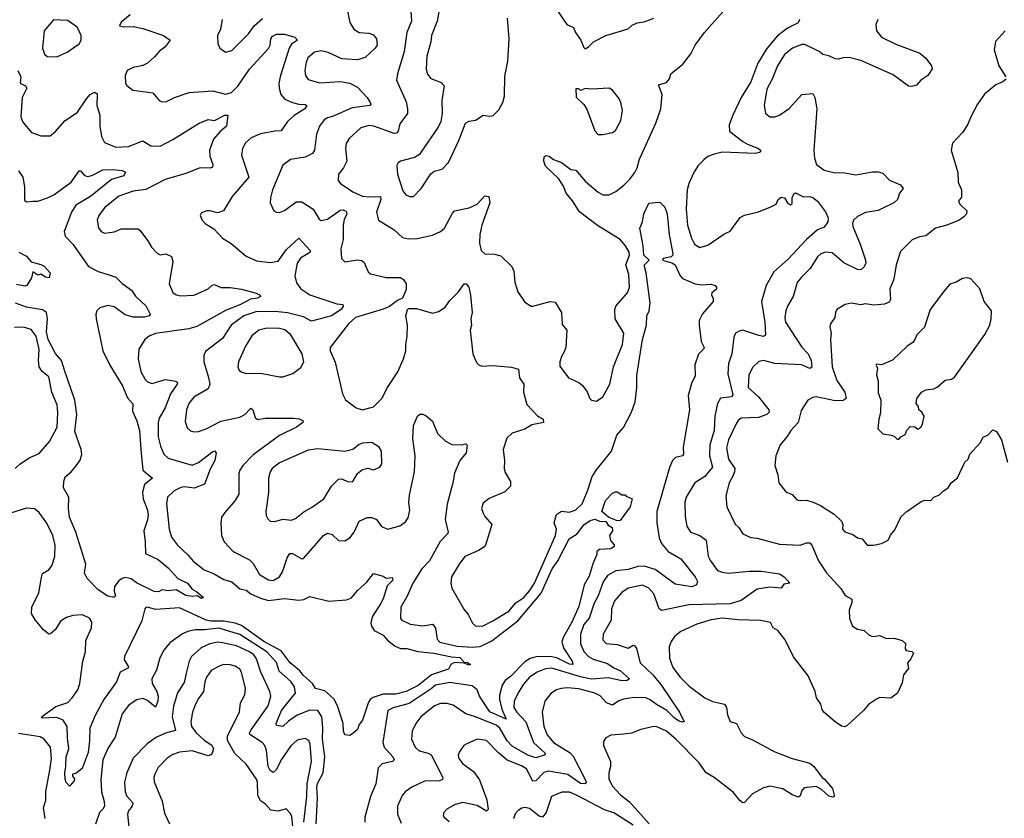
# Model space of a CAD drawing. Extents: x 1954683 to 2060285, y 904798 to 1016299.
# Tile 416 of 472: x 2044032 to 2050217, y 976459 to 981474. Entities that reach past the tile are written whole.
import ezdxf

# ---------------------------------------------------------------- set-up
doc = ezdxf.new("R2010")
doc.units = 0

msp = doc.modelspace()

# ---------------------------------------------------------------- linework, layer by layer
at = {"layer": '0CON10XD'}
for points in [[(2047452.5, 979387.5), (2047435, 979358.8), (2047424.4, 979325), (2047425, 979297.5), (2047480, 979225), (2047545, 979196), (2047567, 979177), (2047597, 979137), (2047613.8, 979095), (2047623.3, 979085), (2047655, 979078.8), (2047695, 979106.7), (2047738.6, 979185), (2047762.2, 979295), (2047818.6, 979435), (2047827.1, 979505), (2047773.1, 979595), (2047770, 979655), (2047777.8, 979675), (2047850.4, 979759.6), (2047863.8, 979795), (2047858.8, 979875), (2047839.1, 979935), (2047862.3, 979995), (2047861.2, 980015), (2047838.5, 980055), (2047805, 980093.1), (2047661.8, 980181.8), (2047547.7, 980267.7), (2047505, 980337.1), (2047465.6, 980385), (2047448.8, 980428.8), (2047417.6, 980477.6), (2047335.8, 980555), (2047324.2, 980585), (2047326.4, 980613.6), (2047339.3, 980620.7), (2047357.7, 980617.7), (2047386.4, 980596.4), (2047435, 980578.6), (2047495, 980534.3), (2047525, 980530), (2047585, 980460.6), (2047665, 980391.1), (2047695.5, 980375.5), (2047735, 980374.1), (2047776, 980395), (2047827.4, 980435), (2047865, 980472.4), (2047895.4, 980515), (2047910.4, 980545), (2047925, 980598.8), (2048027.5, 980825), (2048058.9, 980915), (2048068.8, 981005), (2048045, 981066.2), (2048095, 981080.6), (2048115, 981104), (2048123.3, 981135), (2048197.1, 981195), (2048249, 981261), (2048276.2, 981315), (2048334.6, 981395), (2048479.5, 981560.5)], [(2044726, 981505), (2044670.3, 981459.7), (2044660, 981435), (2044685, 981429.2), (2044745, 981432), (2044805, 981420), (2044935.6, 981375.6), (2044976.7, 981345), (2044946.7, 981303.3), (2044908.5, 981275), (2044879.7, 981240.3), (2044835, 981201.4), (2044805, 981185.8), (2044745, 981174), (2044708, 981155), (2044693.6, 981125), (2044697.5, 981075), (2044705, 981061.2), (2044742.7, 981032.7), (2044867.5, 981015), (2044907.9, 980967.9), (2044925, 980958.6), (2044955, 980960), (2045005, 980985.7), (2045097, 981017)], [(2046086.6, 981546.6), (2046106.2, 981456.2), (2046131.4, 981415), (2046165, 981393.1), (2046225, 981390), (2046255, 981380), (2046272.5, 981355), (2046276.7, 981315), (2046265.8, 981295), (2046201.9, 981238.1), (2046155, 981221.4), (2046055, 981229.5), (2045969.5, 981269.5), (2045925, 981279.3), (2045885, 981270.4), (2045842.7, 981235), (2045830.8, 981205), (2045823.1, 981155), (2045828.2, 981125), (2045845, 981098.1), (2045915, 981077.5), (2046045, 981086.7), (2046105.4, 981075.4), (2046155, 981050.8), (2046215.7, 980985), (2046234.4, 980955), (2046237.5, 980945), (2046232.5, 980935), (2046120.1, 980919.9), (2045996.4, 980866.4), (2045965, 980857.9), (2045944.7, 980845.3), (2045914.7, 980805.3), (2045896.4, 980755), (2045883.3, 980655), (2045870.8, 980635), (2045825, 980611.9), (2045733.4, 980596.6), (2045685, 980561.2), (2045620.5, 980405), (2045607.1, 980355), (2045605.7, 980325), (2045628.8, 980275), (2045645, 980265.8), (2045664.3, 980264.3), (2045695, 980275.6), (2045769.6, 980330.4), (2045805, 980331.5), (2045875.3, 980285.3), (2045912.4, 980222.4), (2045925, 980213.3), (2045965, 980222.1), (2046045, 980278.2), (2046065, 980279.6), (2046082.1, 980272.1), (2046087.9, 980255), (2046071, 980219), (2046063.3, 980185), (2046063.3, 980095), (2046048.8, 980035), (2046054.3, 979974.3), (2046075, 979954.3), (2046155, 979965.5), (2046182.1, 979962.1), (2046195, 979950), (2046220.6, 979890.6), (2046235, 979878.6), (2046335, 979854.5), (2046425, 979854.3), (2046443.3, 979843.3), (2046460.8, 979815), (2046459.1, 979780.9), (2046437.5, 979725), (2046405, 979710), (2046355, 979674.2), (2046315, 979656.5), (2046141.1, 979605), (2046098.2, 979565), (2045982, 979415), (2045983.3, 979395), (2046014.2, 979324.2), (2046059.2, 979125), (2046077.9, 979087.9), (2046145, 979037.5), (2046185, 979024.2), (2046255, 979044), (2046308, 979095), (2046343.1, 979165), (2046407.7, 979262.3), (2046442.9, 979345), (2046456.7, 979395), (2046456.7, 979435), (2046466.9, 979485), (2046468.5, 979555), (2046458, 979615), (2046467.5, 979655), (2046475, 979660), (2046525, 979661.4), (2046625, 979631.9), (2046665, 979641.4), (2046705, 979670), (2046735, 979711.1), (2046789.2, 979765), (2046825, 979816.2), (2046836.7, 979815), (2046854, 979795), (2046864.4, 979745), (2046874.3, 979635), (2046865.7, 979595), (2046870, 979555), (2046862.2, 979525), (2046878, 979375), (2046900.8, 979320.8), (2046915.9, 979305.9), (2046935, 979298.8), (2047005, 979302.5), (2047121.4, 979291.4), (2047165, 979280), (2047172.2, 979225), (2047198.5, 979185), (2047197.9, 979135), (2047217.9, 979057.9), (2047285, 978986.2), (2047320, 978965), (2047323.3, 978945), (2047249.3, 978930.7), (2047205, 978903.6), (2047125, 978876.9), (2047093.2, 978846.8), (2047069.5, 978775), (2047077.8, 978705), (2047074.5, 978654.5), (2047081.1, 978631.1), (2047115.6, 978575), (2047115.8, 978545), (2047080.2, 978509.8), (2046982.1, 978467.9), (2046942.7, 978437.3), (2046934, 978405), (2046944.2, 978374.2), (2046954, 978355), (2046998.8, 978305), (2046959.1, 978175), (2046948.7, 978161.3), (2046915, 978140.4), (2046827.4, 978102.6), (2046793.3, 978055), (2046745, 977976.2), (2046741.4, 977935), (2046747.5, 977905), (2046822.2, 977772.2), (2046849.7, 977739.7), (2046877.5, 977685), (2046895, 977668.6), (2046940, 977665), (2047005, 977699.5), (2047105, 977759.3), (2047148.7, 977811.3), (2047199.2, 977845), (2047235, 977886.7), (2047265, 977934.6), (2047398.4, 978235), (2047403.3, 978275), (2047390.4, 978315), (2047403.2, 978366.8), (2047435, 978386.9), (2047485, 978381.5), (2047525, 978395.6), (2047565, 978433.1), (2047601.3, 978518.7)], [(2046488.7, 981525), (2046494, 981466), (2046464.6, 981395), (2046447.8, 981275), (2046404.4, 981135), (2046400, 981095), (2046459.1, 980959.1), (2046468.6, 980915), (2046468.1, 980885), (2046419.9, 980820.1), (2046409.2, 980775), (2046398.2, 980761.8), (2046385, 980759.6), (2046256.5, 980806.5), (2046225, 980809.6), (2046174.1, 980795.9), (2046101.4, 980728.6), (2046083.7, 980696.3), (2046078.9, 980665), (2046086.4, 980585), (2046066.5, 980545), (2046035.7, 980505), (2046032.5, 980465), (2046048, 980445), (2046125, 980392.9), (2046185, 980366.1), (2046225, 980361.1), (2046298, 980365), (2046300.8, 980345), (2046274.4, 980265), (2046285.5, 980215.5), (2046384.3, 980155), (2046437.4, 980107.4), (2046475, 980098.1), (2046528.9, 980101.1), (2046625, 980121.4), (2046676.3, 980143.7), (2046700.6, 980165), (2046750, 980260), (2046764, 980275), (2046856.6, 980293.4), (2046905, 980316), (2046955, 980368), (2046978.8, 980365), (2046985.7, 980325), (2046935.5, 980185), (2046923.5, 980125), (2046921.3, 980071.3), (2046931.1, 980025), (2046955, 980004.4), (2047015, 980001.9), (2047055, 979990.6), (2047124.2, 979925), (2047135.6, 979895), (2047142, 979825), (2047162, 979765), (2047205, 979701.2), (2047245, 979676.2), (2047255, 979676), (2047365, 979705.6), (2047395, 979701.2), (2047435.5, 979635.5), (2047440.3, 979560.3), (2047468.8, 979525), (2047463.6, 979416.4), (2047452.5, 979387.5)], [(2046666.2, 981533.8), (2046653.8, 981465), (2046618.5, 981375), (2046615.6, 981335), (2046590.5, 981245), (2046584.5, 981164.5), (2046593, 981133), (2046615.6, 981105.6), (2046680.3, 981080.3), (2046699.3, 981059.3), (2046683, 980967), (2046686.1, 980885), (2046677.1, 980835), (2046661.4, 980798.6), (2046554.2, 980645), (2046543, 980627), (2046511.7, 980608.3), (2046423.6, 980586.4), (2046408.8, 980575), (2046401.7, 980558.3), (2046405.7, 980504.3), (2046439.7, 980399.7), (2046457.5, 980375), (2046480, 980365), (2046505, 980363.8)], [(2047410.8, 981530.8), (2047468.6, 981445), (2047510.8, 981425), (2047523.6, 981393.6), (2047558, 981345), (2047575, 981300), (2047585, 981292.5)], [(2044265, 981242.2), (2044330.4, 981269.6), (2044406.2, 981323.8), (2044419.2, 981345), (2044417.5, 981375), (2044395, 981426.2), (2044335, 981470), (2044245, 981474), (2044186.2, 981405), (2044175.8, 981295), (2044188.7, 981258.7), (2044205, 981242.9), (2044265, 981242.2)], [(2045304.2, 981475), (2045294.4, 981415), (2045275.6, 981375), (2045275.8, 981325), (2045288.8, 981295), (2045325, 981270), (2045365, 981281.4), (2045469.2, 981385), (2045504.2, 981435), (2045557.4, 981482.6)], [(2046505, 980363.8), (2046554, 980415), (2046615, 980506.7), (2046636.4, 980523.6), (2046685, 980536.7), (2046725, 980576.7), (2046791.2, 980715), (2046833.3, 980825), (2046855, 980836.7), (2046895, 980842.5), (2046943.9, 980873.9), (2046985, 980869.2), (2047007, 980873), (2047042.3, 980907.7), (2047068, 980955), (2047078, 980995), (2047080.3, 981119.7), (2047098.1, 981215), (2047106.4, 981355), (2047095.6, 981485)], [(2048930.4, 981475), (2048922.5, 981455), (2048855, 981422.3), (2048789.7, 981370.3), (2048725.6, 981294.4), (2048669.2, 981200.7), (2048625.7, 981085), (2048564.7, 980985), (2048511.8, 980875), (2048488.5, 980815), (2048490, 980775), (2048575, 980708.5), (2048605, 980692.7), (2048673.8, 980665), (2048686.7, 980655), (2048686.7, 980645), (2048679.7, 980640.3), (2048655, 980633.5), (2048445, 980642.9), (2048395, 980630.9), (2048355.3, 980614.7), (2048328.9, 980595), (2048295, 980559.4), (2048267.3, 980515), (2048236.2, 980445), (2048225.4, 980405), (2048218.7, 980285), (2048227.7, 980185), (2048251.9, 980101.9), (2048270.8, 980065), (2048305, 980043.3), (2048355, 980058.1), (2048455, 980127.5), (2048495, 980146.7), (2048557.4, 980232.6), (2048585, 980247.5), (2048672.6, 980267.4), (2048751.7, 980298.3), (2048783.3, 980316.7), (2048796.7, 980345), (2048815, 980360), (2048835.5, 980355.5), (2048856.2, 980325), (2048875, 980312), (2048885, 980320), (2048884.2, 980355), (2048895, 980381.2), (2048905, 980387.1), (2048955, 980362.9), (2048995, 980364.4), (2049015, 980357.5), (2049044, 980335), (2049095, 980267.5), (2049110.3, 980230.3), (2049108.6, 980205), (2049085, 980171.2), (2049043.3, 980155), (2048975, 980094.5), (2048858.5, 979971.5), (2048768.5, 979891.5), (2048721.5, 979805), (2048692.5, 979705), (2048713.3, 979575), (2048716.9, 979493.1), (2048705, 979485.7), (2048675, 979490.5), (2048575, 979524.3), (2048551.1, 979518.9), (2048528.8, 979505), (2048519.1, 979480.9), (2048505.4, 979375), (2048485.4, 979315), (2048480.8, 979250.8), (2048512.5, 979117.5), (2048503.3, 979106.7), (2048435, 979098.1), (2048415.5, 979065), (2048399.6, 978985), (2048395.4, 978895), (2048367.1, 978805), (2048364.7, 978735), (2048384.6, 978665), (2048335.3, 978604.7), (2048274, 978566), (2048217.9, 978475), (2048209.6, 978445), (2048213.3, 978353.3), (2048223.9, 978293.9), (2048246.3, 978256.3), (2048304.1, 978234.1), (2048344.6, 978204.6), (2048357.7, 978105), (2048371.8, 978075), (2048416, 978016), (2048444.2, 978004.2), (2048485, 977999.4), (2048615, 978011.6), (2048690.5, 978010.5), (2048805.2, 977995.2), (2048835.4, 977975), (2048870, 977935), (2048831.7, 977928.3), (2048816.4, 977903.6), (2048745, 977910.9), (2048665, 977897.9), (2048565, 977826.5), (2048495, 977805.2), (2048235, 977799.6), (2048065, 977764.5), (2048050, 977775), (2048015, 977869.2), (2047984.2, 977905), (2047945, 977922.7), (2047855, 977904.6), (2047815, 977877.8), (2047769.6, 977825), (2047750.4, 977775), (2047747.1, 977702.9), (2047696.7, 977615), (2047695, 977580), (2047716.6, 977556.6), (2047785, 977550), (2047855, 977526.9), (2047885, 977545.5), (2047895, 977544.4), (2047907.1, 977525), (2047930.8, 977435), (2048009.8, 977359.8), (2048059.6, 977299.6), (2048175.9, 977125), (2048206.7, 977065), (2048195, 977061.8), (2048175, 977068), (2048145, 977088.4), (2048096.5, 977136.5), (2048032.8, 977172.8), (2047993.6, 977203.6), (2047965.4, 977214.6), (2047892.7, 977217.3), (2047825, 977206.5), (2047795, 977195.6), (2047755, 977169.1), (2047717.5, 977185), (2047677.8, 977227.8), (2047644, 977245), (2047545, 977271.6), (2047471.7, 977278.3), (2047432.5, 977275), (2047403.9, 977266.1), (2047368, 977242), (2047331.1, 977195), (2047314, 977126), (2047324.1, 977035), (2047345, 976983.1), (2047384.5, 976935), (2047489.1, 976869.1), (2047509.1, 976849.1), (2047589.2, 976695), (2047591.2, 976685), (2047584.1, 976675.9), (2047555, 976677.3), (2047475, 976734), (2047355, 976754.7), (2047325, 976745.4), (2047275, 976694.1), (2047255, 976692.3), (2047215, 976768.7), (2047185, 976788.2), (2047093.8, 976823.8), (2047039.6, 976869.6), (2046965, 976946.4), (2046905, 976956.4), (2046836.2, 976923.8), (2046822.5, 976915), (2046792.9, 976875), (2046787.1, 976855), (2046790, 976835), (2046813.6, 976803.6), (2046881.9, 976751.9), (2046920.5, 976700.5), (2046967.5, 976575), (2046975.6, 976514.4), (2046965, 976504.3), (2046905, 976539.2), (2046815, 976557.5), (2046767.5, 976545), (2046715, 976516.7), (2046696.7, 976495), (2046693.3, 976475), (2046697.5, 976465), (2046729.1, 976439.1)], [(2047585, 981292.5), (2047605, 981303.3), (2047636.7, 981335), (2047715, 981376.2), (2047855, 981417.5), (2047879.3, 981440.7), (2047910, 981455), (2047955, 981461.2), (2048015, 981483.8)], [(2049423.3, 981475), (2049410.5, 981445), (2049415, 981403.8), (2049445.5, 981365.5), (2049535, 981321.1), (2049687.5, 981265), (2049725, 981232.5), (2049760, 981185), (2049763.3, 981165), (2049736.7, 981125), (2049693.3, 981095), (2049665.8, 981064.2), (2049651.7, 981058.3), (2049635, 981054), (2049615, 981058), (2049519.2, 981129.2), (2049315, 981218.4), (2049242.7, 981237.3), (2049205, 981235.7), (2049174.4, 981225.6), (2049155, 981228.2), (2049115, 981247.5), (2049076.7, 981256.7), (2049055, 981275.5), (2048965, 981318.5), (2048945, 981319.5), (2048885.8, 981295), (2048837.5, 981255), (2048792.3, 981185), (2048758.5, 981101.5), (2048725, 981038.8), (2048708.1, 980935), (2048717, 980887), (2048745, 980864), (2048775, 980864.2), (2048805, 980874.2), (2048865, 980915.8), (2048945, 981004), (2049015, 981010), (2049026.4, 980985), (2049040, 980915), (2049021.1, 980655), (2049025.6, 980605), (2049038, 980565), (2049085, 980530), (2049145, 980514.3), (2049215, 980512.9), (2049285, 980500.6), (2049389.5, 980519.5), (2049425, 980520), (2049455, 980511.2), (2049496.6, 980466.6), (2049565, 980438), (2049581.2, 980415), (2049558, 980385), (2049545.8, 980345), (2049524.2, 980325), (2049425, 980276.8), (2049345, 980264.6), (2049295, 980239.3), (2049269.6, 980215), (2049263.4, 980195), (2049265.5, 980175), (2049312.5, 980065), (2049345.5, 979965), (2049346.4, 979945), (2049337.4, 979922.6), (2049315, 979904), (2049295, 979905.5), (2049208.4, 979948.4), (2049135, 980010.5), (2049095, 980013.5), (2049065, 980003.5), (2049043.3, 979985), (2048997.6, 979912.4), (2048942.6, 979857.4), (2048917.1, 979822.9), (2048890, 979735), (2048855.3, 979674.7), (2048845.4, 979645), (2048838.5, 979605), (2048843.3, 979575), (2048945, 979417.8), (2048986.2, 979375), (2049003.8, 979335), (2049007.4, 979292.6), (2048995, 979284.5), (2048943.7, 979306.3), (2048775, 979315.4), (2048705, 979333.5), (2048675, 979327.8), (2048637.3, 979292.7), (2048612.3, 979245), (2048609.1, 979165), (2048673.3, 979105), (2048737.3, 979025), (2048740.5, 979009.5), (2048726, 978995), (2048674.1, 978975.9), (2048565, 978971.5), (2048545, 978957.5), (2048535, 978941.4), (2048484.7, 978835), (2048472.1, 978785), (2048484.7, 978715), (2048523.8, 978655), (2048522.7, 978635), (2048511.7, 978608.3), (2048488.9, 978565), (2048468.1, 978485), (2048474.3, 978415), (2048526.8, 978306.8), (2048550, 978285), (2048575.6, 978245.6), (2048625, 978222.5), (2048665, 978218.6), (2048805, 978181.4), (2048935, 978174.3), (2048975, 978189.4), (2048995, 978189.2), (2049008.9, 978175), (2049049.4, 978075), (2049099.7, 977999.7), (2049191.3, 977901.3), (2049217.5, 977857.5), (2049260, 977835), (2049259.2, 977815), (2049242.5, 977765), (2049244.1, 977714.1), (2049263.3, 977665), (2049296.1, 977646.1), (2049337.7, 977637.7), (2049369.3, 977609.3), (2049390.7, 977600.7), (2049435, 977607.5), (2049475, 977587.5), (2049525, 977590), (2049575.8, 977575.8), (2049596.7, 977556.7), (2049593.6, 977523.6), (2049601.7, 977511.7), (2049637, 977507), (2049647.5, 977495), (2049630.5, 977459.5), (2049610, 977435), (2049615, 977400), (2049585, 977360), (2049575, 977310), (2049546.1, 977243.9), (2049505, 977212.5), (2049435, 977217.5), (2049413.9, 977206.1), (2049365, 977173.3), (2049332.5, 977135), (2049229.3, 977040.7), (2049213.6, 977033.6), (2049195, 977037.5), (2049153.9, 977063.9), (2049083.3, 977125), (2049072.3, 977142.3), (2049064.2, 977175), (2049038, 977215), (2049030, 977255), (2048985, 977354), (2048892.6, 977472.6), (2048839.8, 977579.8), (2048795, 977638.8), (2048766.2, 977655), (2048747.7, 977687.7), (2048685, 977700.8), (2048544.6, 977705.4), (2048445, 977716.3), (2048375.3, 977704.7), (2048285, 977677.3), (2048185, 977631.4), (2048146.8, 977603.2), (2048125, 977570), (2048112.9, 977535), (2048114.4, 977465), (2048135.7, 977405), (2048181.4, 977345), (2048237.8, 977287.8), (2048335.7, 977215.7), (2048385, 977191.9), (2048459.2, 977175), (2048473.1, 977155), (2048478.3, 977108.3), (2048495, 977067.5), (2048535, 977053.8), (2048565, 976996.2), (2048585, 976972), (2048635, 976952.5), (2048775, 976876.2), (2048884.2, 976834.2), (2048995, 976804), (2049021.2, 976785), (2049074.1, 976714.1), (2049088.8, 976705)], [(2045097, 981017), (2045245, 981028.2), (2045325, 981006.4), (2045362.6, 981017.4), (2045403.4, 981056.6), (2045475.2, 981164.8), (2045595.5, 981294.5), (2045604.8, 981315), (2045609.8, 981355), (2045619.8, 981370.2), (2045645, 981384.3), (2045695, 981384.2), (2045761.2, 981365), (2045776.7, 981345), (2045740, 981320), (2045724.6, 981295.4), (2045670.4, 981125), (2045659.5, 981075), (2045661.5, 981045), (2045673.1, 981005), (2045698.6, 980975), (2045746, 980955), (2045785.4, 980944.6), (2045825, 980942.5), (2045835.6, 980935), (2045823.1, 980915), (2045756.5, 980873.5), (2045715.2, 980834.8), (2045673.7, 980776.3), (2045634, 980774), (2045545, 980757.9), (2045486.9, 980733.1), (2045449.8, 980700.2), (2045430.8, 980665), (2045425.8, 980624.2), (2045470.6, 980485), (2045366.5, 980363.5), (2045312, 980275), (2045275, 980260.6), (2045226.4, 980273.6), (2045207, 980273), (2045175, 980262.5), (2045166.7, 980245), (2045177.5, 980215), (2045196.2, 980195), (2045251.2, 980161.2), (2045305, 980101.4), (2045359.8, 980069.8), (2045455, 979988.9), (2045520.5, 979960.5), (2045605, 979950.5), (2045655, 979957.8), (2045708, 980032), (2045785, 980102), (2045856, 980025), (2045856, 980015), (2045844.6, 980005.4), (2045795, 979976.2), (2045775, 979945.8), (2045759.6, 979865), (2045770.8, 979820.8), (2045798.6, 979785), (2045855, 979745.5), (2046025, 979689.2), (2046062.5, 979685), (2046063.8, 979675), (2046051.9, 979655), (2045990.8, 979615), (2045865, 979581.1), (2045815, 979608.9), (2045715, 979633.4), (2045635, 979641.1), (2045515, 979639), (2045440.9, 979615), (2045359.6, 979555), (2045305, 979471.8), (2045199.8, 979390.2), (2045188.6, 979365), (2045188.9, 979325), (2045218.1, 979228.1), (2045226.2, 979185), (2045215, 979157.1), (2045125, 979103.5), (2045095.4, 979065), (2045079.1, 979025), (2045071.3, 978951.3), (2045085, 978911.2), (2045105, 978892.9), (2045125, 978886.5), (2045155, 978887.5), (2045204, 978905), (2045295, 978952.3), (2045415, 978978.5), (2045445.3, 978994.7), (2045485, 979035.7), (2045496.9, 979025), (2045511.5, 978975), (2045525, 978964.5), (2045575, 978972.1), (2045755, 978971.5), (2045788.3, 978968.3), (2045813.3, 978955), (2045811.2, 978945), (2045770.6, 978915), (2045665, 978863.8), (2045498.5, 978741.5), (2045433.3, 978675), (2045414.4, 978645), (2045409.4, 978625), (2045408.9, 978495), (2045386.1, 978453.9), (2045319.8, 978380.2), (2045300.3, 978349.7), (2045295.7, 978315), (2045300.8, 978235), (2045316, 978195), (2045374, 978135), (2045475, 978083.1), (2045498.1, 978058.1), (2045539.4, 977989.4), (2045595, 977956.5), (2045625, 977952.7), (2045663.1, 977975), (2045682.4, 978007.6), (2045711.8, 978095), (2045729.1, 978120.9), (2045745, 978122.9), (2045805, 978088.8), (2045815, 978091.2), (2045940, 978235), (2045965, 978248.6), (2045995, 978240.8), (2046035, 978204.2), (2046075, 978202), (2046105, 978220), (2046134, 978255), (2046164.5, 978325.5), (2046215, 978347.1), (2046245, 978347.5), (2046274.2, 978335), (2046305, 978292), (2046345, 978275.7), (2046420, 978295), (2046455, 978320), (2046472.5, 978345), (2046482.1, 978395), (2046477.3, 978442.7), (2046481.2, 978488.8), (2046512.2, 978635), (2046516, 978735), (2046500.9, 978845), (2046505.8, 978925), (2046530, 978985), (2046545, 978996.2), (2046565, 978996.7), (2046585, 978986.7), (2046625, 978953.3), (2046656, 978875), (2046706.8, 978826.8), (2046746.8, 978806.8), (2046805.6, 978804.4), (2046835, 978810), (2046843.3, 978803.3), (2046836, 978755), (2046796.2, 978705), (2046763.6, 978626.4), (2046753.5, 978565), (2046717.7, 978432.3), (2046705.5, 978335), (2046723.1, 978255), (2046720, 978245), (2046672.9, 978197.1), (2046605.5, 978075), (2046559.1, 978025), (2046501.3, 977935), (2046465.4, 977854.6), (2046425.7, 977785), (2046425, 977713.3), (2046433.4, 977703.4), (2046485, 977677.1), (2046565, 977666.7), (2046627.4, 977677.4), (2046643.1, 977653.1), (2046655, 977584.2), (2046671.4, 977565), (2046779.8, 977539.8), (2046875, 977533.5), (2046925, 977538.1), (2046997.3, 977572.7), (2047160.9, 977699.1), (2047307.1, 977872.9), (2047377.8, 978025), (2047412.5, 978075), (2047484.4, 978215), (2047534.3, 978245), (2047575, 978300.9), (2047615, 978328.9), (2047645, 978336.9), (2047675, 978324.5), (2047713.3, 978323.3), (2047729.7, 978299.7), (2047753.8, 978285), (2047756, 978265), (2047737.5, 978235), (2047744.1, 978204.1), (2047765.6, 978175.6), (2047765.8, 978165), (2047745, 978150.6), (2047675, 978148), (2047656.7, 978135), (2047658, 978115), (2047632.1, 978057.9), (2047610.1, 977979.9), (2047577.5, 977925), (2047545, 977788.1), (2047500.6, 977690.6), (2047446.7, 977595), (2047438.2, 977565), (2047450, 977525), (2047503.5, 977445), (2047506.2, 977425), (2047485, 977426.8), (2047406.1, 977466.1), (2047375, 977473.7), (2047282, 977475), (2047238.3, 977461.7), (2047205, 977442.1), (2047115, 977349.5), (2047081.5, 977325), (2047062.2, 977295), (2047047, 977233), (2047046.5, 977205), (2047060.6, 977145), (2047088, 977082), (2046985, 977126.8), (2046921.2, 977225), (2046905, 977266.5), (2046875, 977290.7), (2046735, 977311.3), (2046645, 977295.9), (2046617.7, 977272.3), (2046479.2, 977180.8), (2046378, 977152), (2046344.3, 977135), (2046312.2, 976935), (2046322.1, 976905), (2046375.4, 976845), (2046384.3, 976825), (2046374.5, 976815.5), (2046308.3, 976801.7), (2046284, 976776), (2046269.2, 976675), (2046234.8, 976595.2), (2046201.2, 976465), (2046200.3, 976435)], [(2050222.5, 981405), (2050163, 981337), (2050154.2, 981285), (2050183.5, 981185), (2050227.1, 981115)], [(2044021.1, 981155), (2044039.5, 981115), (2044034.3, 981075), (2044069.3, 981059.3), (2044076.7, 981045), (2044047.3, 980985), (2044040, 980865), (2044051.8, 980831.8), (2044106, 980765), (2044165, 980745.7), (2044224.1, 980745.9), (2044255, 980770), (2044315, 980840), (2044395.5, 980894.5), (2044452.6, 980977.4), (2044475, 981004.2), (2044495, 981016), (2044505, 981018.8), (2044519.2, 981009.2), (2044516.4, 980935), (2044534.5, 980875), (2044535.4, 980805), (2044545, 980740), (2044565, 980704), (2044635, 980674.4), (2044715, 980678.1), (2044805, 980713.1), (2044855, 980683.3), (2044915, 980679.5), (2044995, 980721.2), (2045160, 980825), (2045215, 980848.2), (2045255, 980842.2), (2045320, 980875), (2045340, 980875), (2045331.2, 980805), (2045289.8, 980770.2), (2045249.3, 980725), (2045225.3, 980655), (2045227.4, 980617.4), (2045245.6, 980565), (2045242.2, 980547.8), (2045228, 980542), (2045166.7, 980543.3), (2045075, 980508.9), (2044945, 980471.5), (2044825, 980408.8), (2044745, 980396.8), (2044654.7, 980365.3), (2044565, 980292.5), (2044529.2, 980245), (2044518, 980215), (2044527.3, 980167.3), (2044544.3, 980144.3), (2044565, 980134), (2044628.3, 980141.7), (2044669.5, 980160.5), (2044775, 980160), (2044785, 980154), (2044838, 980085), (2044859.2, 980045), (2044895, 980008), (2044915, 979997.5), (2044950, 980005), (2044985, 979987.5), (2044993.3, 979955), (2044971.5, 979815), (2044995, 979760.6), (2045015, 979745.6), (2045045, 979739.4), (2045125, 979744.7), (2045150.8, 979755), (2045215, 979783.5), (2045242, 979808), (2045255, 979810.6), (2045295, 979793.1), (2045355, 979793.1), (2045425, 979781.8), (2045517, 979757), (2045543.3, 979745), (2045543.8, 979735), (2045526.7, 979725), (2045481.2, 979718.8), (2045415, 979683.2), (2045329.2, 979650.8), (2045145, 979547.1), (2045095, 979533.2), (2044885, 979503.5), (2044845, 979487.5), (2044818.9, 979465), (2044780, 979405), (2044776.4, 979345), (2044793.8, 979265), (2044820.5, 979215), (2044835, 979200.5), (2044865, 979190.4), (2044945, 979214.6), (2045013.8, 979203.8), (2045023.1, 979195), (2045021.5, 979185), (2044980.4, 979125), (2044945, 979036), (2044908.8, 978971.2), (2044901.8, 978945), (2044902, 978855), (2044916.2, 978795), (2044938.1, 978745), (2044965, 978721.5), (2045115, 978677.3), (2045156.3, 978693.7), (2045245, 978763.3), (2045256, 978766), (2045266, 978755), (2045258.5, 978705), (2045228.8, 978651.2), (2045192.6, 978557.4), (2045127.4, 978532.6), (2045065, 978540), (2045043.7, 978536.4), (2045001.4, 978515), (2044961.5, 978475), (2044953.7, 978436.3), (2044970, 978275), (2044986.7, 978225), (2045024.1, 978174.1), (2045091.4, 978111.4), (2045122.8, 978072.8), (2045190.1, 978020.1), (2045253.7, 977993.7), (2045315, 977959.2), (2045364.7, 977944.7), (2045415, 977900.8), (2045455, 977891.1), (2045485, 977869.5), (2045545, 977842.1), (2045595, 977827.7), (2045695, 977840), (2045785, 977828.5), (2045816.4, 977833.6), (2045855, 977851.4), (2045975, 977822.1), (2046085, 977830), (2046116.3, 977843.7), (2046155, 977888.5), (2046210.9, 977939.1), (2046255, 977995.8), (2046315, 977980), (2046335, 977966.2), (2046371.2, 977971.2), (2046376.5, 977955), (2046341.4, 977918.6), (2046315, 977836.7), (2046298.1, 977805), (2046246.4, 977723.6), (2046238.1, 977685), (2046241.1, 977665), (2046259.2, 977639.2), (2046315, 977609.1), (2046345, 977575.5), (2046390.4, 977540.4), (2046425, 977526.2), (2046465, 977524.4), (2046533.7, 977506.3), (2046634.1, 977495.9), (2046745, 977471.9), (2046797.9, 977467.9), (2046825, 977440), (2046845, 977437.1), (2046863.3, 977425), (2046855, 977420), (2046825, 977434), (2046763.6, 977436.4), (2046741.2, 977425), (2046725.5, 977394.5), (2046620, 977360), (2046535, 977292.6), (2046459.2, 977255), (2046395, 977238.6), (2046315, 977237.4), (2046252.1, 977217.9), (2046233.8, 977205), (2046222.8, 977187.3), (2046185.7, 977074.3), (2046165, 977047.5), (2046154.1, 977015.9), (2046116.7, 976985), (2046105, 976978.8), (2046075, 976983.8), (2046066, 977005), (2046064, 977055), (2046027.5, 977165), (2046005, 977209.5), (2045949.1, 977259.1), (2045890, 977275), (2045871.2, 977305), (2045815, 977354.8), (2045792.7, 977385), (2045731.3, 977435), (2045675, 977510.6), (2045565, 977569), (2045425, 977670.3), (2045385.5, 977684.5), (2045315, 977697.8), (2045235, 977696.8), (2045202.5, 977702.5), (2045035, 977780.6), (2044885, 977770.5), (2044835, 977784), (2044825, 977783.3), (2044818.8, 977775), (2044800.2, 977699.8), (2044690.6, 977475), (2044687.3, 977455), (2044714.4, 977415), (2044715, 977403.3), (2044663.5, 977376.5), (2044640, 977315), (2044561.4, 977205), (2044505.8, 977105), (2044472.1, 977025), (2044471.5, 976945), (2044463, 976873), (2044425, 976771.2), (2044385, 976740), (2044363.3, 976735), (2044363.3, 976725), (2044376.7, 976705), (2044373.8, 976695), (2044345, 976660), (2044324.3, 976684.3), (2044318.5, 976705), (2044315.3, 976745.3), (2044322.5, 976785), (2044323.2, 976845), (2044340.4, 976895), (2044333.3, 976965), (2044330, 977035), (2044305, 977075.6), (2044265, 977092.7), (2044175, 977088), (2044168, 977095), (2044259.4, 977160.6), (2044335, 977186.9), (2044362.5, 977215), (2044396.2, 977265), (2044409.7, 977305), (2044429.6, 977445), (2044445.8, 977504.2), (2044448.4, 977575), (2044482.5, 977655), (2044485, 977690), (2044471.2, 977715), (2044427.6, 977737.6), (2044365, 977733.1), (2044325, 977720), (2044291.4, 977698.6), (2044255, 977642.9), (2044225, 977618), (2044215, 977616.2), (2044181.7, 977641.7), (2044129.2, 977705), (2044106, 977745), (2044108, 977785), (2044153.1, 977875), (2044168.3, 977971.7), (2044175, 977996), (2044215, 978020), (2044235, 978048.8), (2044252.2, 978105), (2044255.6, 978174.4), (2044240.9, 978235), (2044201.7, 978311.7), (2044152, 978382), (2044125, 978403.1), (2044075, 978405.8), (2043974.4, 978375.6)], [(2050228.3, 981101.7), (2050208.8, 981085), (2050164.7, 981065.3), (2050093.9, 981006.1), (2050048, 980945), (2050012, 980872), (2049987.1, 980815), (2049954.3, 980765.7), (2049891.7, 980698.3), (2049883.8, 980655), (2049925.8, 980515), (2049927.5, 980455), (2049949.2, 980405), (2049949.2, 980360.8), (2049928.8, 980335), (2049938.8, 980315), (2049981.4, 980275), (2049979.2, 980255), (2049963.6, 980236.4), (2049933.6, 980216.4), (2049855.4, 980184.6), (2049785, 980164.3), (2049725, 980116), (2049685, 980110), (2049637.7, 980092.3), (2049565, 980018), (2049537.8, 979935), (2049523.5, 979845), (2049498, 979785), (2049502.5, 979717.5), (2049495, 979700.8), (2049465, 979687.5), (2049397.9, 979682.1), (2049345, 979688.9), (2049315, 979683.3), (2049255, 979694.2), (2049217.5, 979685), (2049166.1, 979653.9), (2049156.2, 979635), (2049152, 979605), (2049126, 979565), (2049122, 979545), (2049130, 979505), (2049124.5, 979465.5), (2049136.8, 979295), (2049165, 979208), (2049215.4, 979135), (2049223.1, 979095), (2049205, 979083.2), (2049155, 979081.2), (2049035, 979105.6), (2049015, 979102.5), (2048983.8, 979085), (2048940.5, 979019.5), (2048922, 978945), (2048876, 978895), (2048852.9, 978857.1), (2048808.8, 978805), (2048782, 978735), (2048776.7, 978675), (2048794, 978615), (2048800, 978565), (2048845, 978508.8), (2048885, 978492), (2048915, 978459.2), (2048935, 978454.2), (2048975, 978457.5), (2049017.5, 978445), (2049062.7, 978422.7), (2049148.3, 978368.3), (2049194, 978325), (2049202, 978305), (2049200, 978275), (2049215, 978258), (2049265, 978242), (2049295, 978220.8), (2049324.2, 978214.2), (2049355, 978174), (2049395, 978174)], [(2047695, 980753.8), (2047755, 980766.2), (2047775, 980778.8), (2047809.1, 980840.9), (2047818.6, 980905), (2047808.6, 980955), (2047795, 980981.2), (2047755, 981031.2), (2047735, 981044), (2047625, 981038.8), (2047587, 981043), (2047555, 981030), (2047545, 981040), (2047525, 981040), (2047528.3, 980988.3), (2047575, 980942.5), (2047595, 980912.5), (2047645, 980777.5), (2047665, 980753.8), (2047695, 980753.8)], [(2044024.5, 980525), (2044051.4, 980485), (2044062.9, 980425), (2044061.2, 980341.2), (2044075, 980331.2), (2044114.2, 980334.2), (2044145, 980335.5), (2044207.1, 980355), (2044245.6, 980375), (2044354.4, 980455), (2044405, 980526), (2044415, 980525.8), (2044437.3, 980497.3), (2044455, 980489.1), (2044485, 980495.3), (2044555, 980532), (2044615, 980534.5), (2044676.4, 980526.4), (2044696.4, 980516.4), (2044685.8, 980494.2), (2044609.2, 980470.8), (2044476.7, 980365), (2044385, 980310), (2044356.8, 980265), (2044312.2, 980145), (2044317.9, 980115), (2044364.8, 980064.8), (2044465, 979924.6), (2044525, 979893.8), (2044595, 979872), (2044636.9, 979856.9), (2044675, 979818.5), (2044734, 979775), (2044759.1, 979739.1), (2044826, 979675), (2044852, 979625), (2044845.5, 979614.5), (2044815, 979605.6), (2044745, 979606.6), (2044695, 979621.2), (2044625, 979671.2), (2044585, 979680.5), (2044534.6, 979665.4), (2044517.5, 979645), (2044510.6, 979625), (2044511.5, 979595), (2044554.8, 979394.8), (2044597.5, 979305), (2044677.8, 979175), (2044709.7, 979099.7), (2044742.1, 979062.1), (2044740, 979015), (2044768.9, 978955), (2044785, 978893.8), (2044792.5, 978775), (2044804.7, 978645), (2044865.8, 978595), (2044816.4, 978555), (2044803.8, 978506.2), (2044807.9, 978465), (2044833.9, 978395), (2044838.4, 978365), (2044835.7, 978334.3), (2044811.3, 978265), (2044820.9, 978195), (2044822.3, 978122.3), (2044901.2, 978085), (2044965, 978031.2), (2045025.7, 977965.7), (2045086.2, 977935), (2045115, 977898), (2045145, 977882), (2045187.5, 977845), (2045175, 977840), (2045146.1, 977856.1), (2045115, 977852.2), (2045075, 977858.9), (2045015, 977893.3), (2044965, 977886.7), (2044927, 977893), (2044905, 977881.2), (2044875.8, 977884.2), (2044765, 977938), (2044732.2, 977962.3), (2044695, 977970.8), (2044675.3, 977964.7), (2044655, 977950.6), (2044628.6, 977915), (2044625.8, 977885.8), (2044633.3, 977855), (2044625, 977846.7), (2044615, 977846.7), (2044585, 977852.9), (2044525, 977893.5), (2044456.9, 977965), (2044438.8, 977998.8), (2044448.1, 978055), (2044385.4, 978255.4), (2044345, 978350), (2044339.2, 978405), (2044341.2, 978475), (2044308, 978535), (2044308.8, 978575), (2044317.3, 978602.7), (2044356.1, 978633.9), (2044387.8, 978672.2), (2044412.9, 978707.1), (2044422.7, 978745), (2044417.9, 978775), (2044379, 978889), (2044390.2, 978995), (2044378.7, 979085), (2044313.8, 979273.8), (2044295, 979333.8), (2044257.3, 979377.3), (2044210.7, 979465), (2044201, 979515), (2044207.3, 979597.3), (2044200.4, 979635), (2044175, 979651.4), (2044075, 979668.4), (2044005, 979693.8)], [(2047601.3, 978518.7), (2047627.3, 978605), (2047655, 978648.2), (2047750.4, 978765), (2047784.2, 978865), (2047825, 978912.9), (2047875, 979008.6), (2047899.2, 979075), (2047908.6, 979165), (2047908.8, 979238.8), (2047944.7, 979465), (2047969.7, 979555), (2047970.9, 979615), (2047986.4, 979645), (2047992.2, 979695), (2047967.3, 979885), (2047956.2, 979925), (2047956.7, 979935), (2047985.6, 979965), (2047953.1, 979995), (2047948.9, 980055), (2047927.5, 980165), (2047944.2, 980205.8), (2047953.6, 980255), (2047985, 980321.2), (2048045, 980329.2), (2048055, 980325.7), (2048085, 980296.7), (2048099.4, 980255), (2048111.1, 980125), (2048134.5, 980005), (2048134.4, 979995), (2048125, 979984.5), (2048075, 979975.3), (2048070.4, 979965), (2048128.2, 979948.2), (2048150.5, 979935), (2048180.9, 979865), (2048195, 979850), (2048275, 979815.8), (2048315, 979809.4), (2048373.8, 979813.8), (2048400, 979805), (2048410, 979795), (2048408.3, 979781.7), (2048380.7, 979759.3), (2048377.5, 979745), (2048388.8, 979725), (2048387.5, 979705), (2048322.3, 979627.7), (2048301.1, 979585), (2048299.6, 979555), (2048313.8, 979453.8), (2048331.4, 979415), (2048328.6, 979405), (2048296.2, 979373.8), (2048273.8, 979306.2), (2048274.3, 979235), (2048254.4, 979195), (2048231.1, 979115), (2048239.2, 979025), (2048199.4, 978790.6), (2048202.9, 978745), (2048195.4, 978734.6), (2048152.5, 978725), (2048133.6, 978705), (2048115, 978661.2), (2048033.8, 978385), (2048034.6, 978315), (2048050.1, 978220.1), (2048063.6, 978185), (2048105, 978133.5), (2048185, 978088), (2048275, 977974.4), (2048289.1, 977945), (2048284.5, 977925.5), (2048255, 977912.9), (2048148.7, 977928.7), (2048025, 978020.4), (2047955, 978041.3), (2047915, 978040.7), (2047855, 978020.9), (2047777.6, 978012.4), (2047725.3, 977984.7), (2047696.4, 977943.6), (2047665.2, 977855), (2047640.8, 977809.2), (2047609.6, 977715), (2047575, 977675.6), (2047554.1, 977615), (2047555.3, 977555), (2047576, 977506), (2047605.4, 977475), (2047635, 977458.8), (2047725, 977431.2), (2047765, 977403.2), (2047806, 977386), (2047862.9, 977335), (2047848.8, 977325), (2047815, 977322), (2047731.6, 977341.6), (2047625, 977333.1), (2047555, 977347.1), (2047375, 977401.4), (2047335, 977398), (2047282.8, 977377.2), (2047235, 977344.7), (2047197.8, 977302.2), (2047162.6, 977247.4), (2047138.9, 977195), (2047136.7, 977155), (2047154.7, 977125), (2047211, 977065), (2047259.4, 976935), (2047334.5, 976865), (2047325.7, 976855), (2047275, 976838.7), (2047225, 976854.5), (2047125, 976911.7), (2047095.1, 976945.1), (2047048.1, 977025), (2047025, 977044.3), (2046895, 977096), (2046833.9, 977113.9), (2046755, 977170), (2046715, 977179.4), (2046675, 977179.1), (2046637.1, 977165), (2046551.1, 977095), (2046520, 977055), (2046497.8, 977005), (2046494.2, 976955), (2046515.7, 976905), (2046542.2, 976882.2), (2046598.3, 976868.3), (2046617.7, 976857.7), (2046690.6, 976715), (2046687.2, 976702.8), (2046670, 976695), (2046575, 976692.7), (2046495, 976654.4), (2046454.2, 976625), (2046435, 976602), (2046405.6, 976535), (2046405.5, 976485), (2046428.1, 976428.1)], [(2044027.5, 980015), (2044075, 979990), (2044105, 979953.3), (2044165, 979937.5), (2044185, 979926.2), (2044223.3, 979885), (2044216.2, 979853.8), (2044195, 979856.7), (2044165, 979876.7), (2044145, 979870), (2044115, 979890), (2044107, 979853), (2044077.5, 979805), (2044065, 979800), (2044011.7, 979811.7)], [(2049555, 978840), (2049567.5, 978855), (2049595, 978870), (2049605, 978897.5), (2049625, 978920), (2049655, 978916.7), (2049675, 978902.5), (2049692.5, 978915), (2049703.3, 978935), (2049713.3, 978985), (2049699.3, 979009.3), (2049680, 979025), (2049677.5, 979045), (2049664.2, 979065), (2049668.6, 979095), (2049696.7, 979135), (2049725, 979150), (2049775, 979156), (2049795, 979166.2), (2049845, 979211.2), (2049885, 979216.2), (2049905, 979228.8), (2050095, 979496.7), (2050126, 979555), (2050135.8, 979595), (2050135.9, 979645.9), (2050090, 979705), (2050063.3, 979785), (2050006.1, 979846.1), (2049983.6, 979853.6), (2049955, 979848.8), (2049913.9, 979826.1), (2049875.9, 979814.1), (2049836, 979765), (2049752.5, 979655), (2049715, 979543.8), (2049668.8, 979495), (2049654.3, 979465.7), (2049645, 979448.8), (2049605, 979422), (2049515, 979336.2), (2049445, 979307.5), (2049415, 979310), (2049412.5, 979305), (2049420, 979285), (2049414, 979245), (2049424, 979205), (2049425, 979130), (2049441.9, 979085), (2049440, 979005), (2049428.8, 978965), (2049423.3, 978905), (2049455, 978873.8), (2049505.7, 978865.7), (2049527.1, 978857.1), (2049545, 978840), (2049555, 978840)], [(2044004.5, 978655.5), (2044034, 978686), (2044096.2, 978725), (2044155, 978750), (2044219.2, 978825), (2044266.8, 978915), (2044271.1, 979005), (2044266.5, 979056.5), (2044233.8, 979135), (2044215, 979232), (2044174.1, 979264.1), (2044154.6, 979295), (2044149.3, 979335), (2044153.7, 979405), (2044135, 979486), (2044105, 979527.8), (2044055.6, 979544.4), (2043998.7, 979541.3)], [(2045665, 979231.4), (2045685, 979232.5), (2045748.3, 979251.7), (2045799.1, 979290.9), (2045816.2, 979325), (2045806, 979375), (2045734.6, 979494.6), (2045696.9, 979526.9), (2045665, 979535.4), (2045585, 979537.9), (2045535, 979523.8), (2045490.9, 979489.1), (2045449.6, 979425), (2045406.9, 979325), (2045402.9, 979295), (2045408, 979275), (2045416.7, 979265), (2045455, 979251.4), (2045545.5, 979255.5), (2045665, 979231.4)], [(2049395, 978174), (2049445, 978183.8), (2049486.7, 978205), (2049502.7, 978237.3), (2049529.7, 978270.3), (2049570, 978355), (2049604.2, 978385.8), (2049695, 978447.5), (2049715, 978456), (2049755, 978453.8), (2049775, 978476.2), (2049810.5, 978489.5), (2049835, 978516.2), (2049865.7, 978534.3), (2049883.8, 978565), (2049923.6, 978596.4), (2049968.8, 978695), (2049990, 978715), (2050000, 978745), (2050065, 978817.5), (2050085, 978853.3), (2050115, 978867.5), (2050145, 978898.8), (2050168.8, 978888.8), (2050198.8, 978835), (2050237.5, 978695)], [(2045635, 978322.5), (2045685, 978336.5), (2045738.7, 978331.3), (2045765, 978341.4), (2045816.2, 978383.8), (2045865, 978410), (2045942.5, 978465), (2045990.8, 978545), (2046035, 978589.2), (2046055, 978590), (2046095, 978572.5), (2046125, 978574), (2046155, 978623.3), (2046185, 978650), (2046218, 978658), (2046255, 978646.7), (2046295, 978663.3), (2046308, 978685), (2046304, 978765), (2046289.7, 978789.7), (2046245, 978820), (2046185, 978813.8), (2046165, 978806.2), (2046124, 978776), (2046075, 978762), (2045905, 978779.2), (2045845, 978770), (2045665, 978690.6), (2045618.1, 978655), (2045605.6, 978635), (2045595.6, 978595), (2045594.5, 978505), (2045578.6, 978385), (2045580.9, 978360.9), (2045590.3, 978340.3), (2045605, 978326), (2045635, 978322.5)], [(2047785, 978327.8), (2047730.5, 978350.5), (2047690, 978385), (2047711.4, 978455), (2047755, 978500), (2047775, 978510), (2047785, 978510), (2047815, 978490), (2047835, 978490), (2047841.7, 978481.7), (2047880, 978465), (2047867.5, 978415), (2047805, 978328.9), (2047785, 978327.8)], [(2045894.2, 976425), (2045903.7, 976586.3), (2045897.9, 976655), (2045903.1, 976676.9), (2045938.4, 976745), (2045948, 976845), (2045934.8, 976955), (2045936.8, 977026.8), (2045930, 977095), (2045905, 977136.5), (2045855, 977137.6), (2045775, 977107.1), (2045720.7, 977069.3), (2045685, 977034.5), (2045645, 977042.2), (2045643.2, 977055), (2045676.5, 977135), (2045735, 977208.5), (2045763.8, 977245), (2045759.1, 977285), (2045735, 977318.5), (2045662.5, 977382.5), (2045645, 977436.4), (2045584.8, 977505), (2045415, 977614.1), (2045283, 977653), (2045195, 977642), (2045135, 977643.5), (2045087.3, 977632.7), (2045055, 977617.8), (2044975, 977561.4), (2044936.5, 977515), (2044913.1, 977466.9), (2044891.2, 977388.8), (2044863.1, 977335), (2044863.8, 977305), (2044894.1, 977255), (2044902, 977225), (2044899.7, 977195), (2044885, 977156), (2044835, 977198.2), (2044805, 977212.1), (2044765, 977203.5), (2044715, 977166.9), (2044675.5, 977114.5), (2044632.5, 976967.5), (2044588.1, 976901.9), (2044555.3, 976825), (2044542.3, 976702.3), (2044545.4, 976625), (2044563.2, 976565), (2044564.7, 976535.3), (2044555, 976515.7), (2044533.1, 976495), (2044509.1, 976420.9)], [(2045817.3, 976435), (2045836.2, 976595), (2045838.1, 976675), (2045864.8, 976815), (2045856.5, 976925), (2045847.5, 976947.5), (2045825, 976960), (2045775, 976949.5), (2045735, 976913.5), (2045675.4, 976825), (2045645, 976765.7), (2045625, 976745.7), (2045605, 976759.5), (2045593, 976785), (2045581.6, 976885), (2045571.8, 976915), (2045555.7, 976935.7), (2045478.5, 976985), (2045476.2, 976995), (2045486.7, 977015), (2045593.8, 977165), (2045608.9, 977225), (2045603.9, 977255), (2045546.4, 977376.4), (2045520.4, 977460.4), (2045502.2, 977485), (2045476.1, 977505), (2045395, 977542.4), (2045305, 977561.2), (2045275, 977564.1), (2045226, 977555), (2045171.4, 977528.6), (2045112.3, 977475), (2045096.8, 977445), (2045079.5, 977379.5), (2045065, 977312), (2045023.7, 977246.4), (2044997.2, 977162.8), (2044990, 977095), (2045010.3, 977009.7), (2044955, 976995.9), (2044891.5, 976968.5), (2044832.6, 976927.4), (2044744.2, 976835.8), (2044704.5, 976745), (2044691.2, 976685), (2044693.8, 976625), (2044705, 976598.6), (2044743.2, 976555), (2044738.7, 976535), (2044714.5, 976505), (2044709.1, 976485), (2044716.7, 976405)], [(2045747.6, 976405), (2045742.6, 976472.6), (2045732, 976492), (2045705, 976518), (2045655, 976503.3), (2045610, 976510), (2045577, 976547), (2045545, 976569.4), (2045528.9, 976605), (2045525.8, 976685), (2045518.9, 976705), (2045455, 976798.6), (2045384.4, 976865), (2045336.4, 976946.4), (2045338.1, 976975), (2045413.5, 977126.5), (2045419.6, 977185), (2045446.1, 977235), (2045451.1, 977275), (2045426.1, 977376.1), (2045415, 977395.7), (2045385, 977414.4), (2045355, 977423.6), (2045315, 977423.8), (2045286, 977415), (2045235, 977386.5), (2045205.3, 977344.7), (2045194.7, 977315.2), (2045187.7, 977255), (2045155, 977211.4), (2045136.5, 977175), (2045117.1, 977125), (2045107.1, 977065), (2045111.2, 977035), (2045140, 976995), (2045190.4, 976950.4), (2045238.9, 976918.9), (2045249.2, 976895), (2045242.1, 976867.9), (2045233.1, 976856.9), (2045215, 976851.4), (2045115, 976882.8), (2045035.3, 976874.7), (2044995, 976859.5), (2044956.3, 976833.7), (2044902.9, 976777.1), (2044880.9, 976735), (2044875.5, 976715), (2044877.6, 976687.6), (2044926, 976566), (2044941.9, 976491.9), (2044972.2, 976425)], [(2049088.8, 976705), (2049138, 976645), (2049147.5, 976605), (2049147.5, 976595), (2049139.3, 976590.7), (2049115, 976598.8), (2049068.8, 976638.8), (2049035, 976658.8), (2048960.3, 976649.7), (2048945.8, 976634.2), (2048935, 976600), (2048925, 976592.5), (2048885, 976606), (2048825, 976644.4), (2048745, 976660), (2048705, 976649.4), (2048635, 976612.5), (2048585, 976558.8), (2048575, 976556.2), (2048555, 976571.2), (2048515, 976623.8), (2048395, 976714.2), (2048344.3, 976745), (2048298.8, 976808.8), (2048155, 976953.5), (2048095, 977005.5), (2048035, 977034.2), (2048015, 977035.8), (2047935, 977016.7), (2047875, 976993.6), (2047825, 976987.8), (2047745, 976980), (2047715, 976963.3), (2047699.5, 976940.5), (2047700, 976915), (2047742.9, 976815), (2047743.1, 976785), (2047732.5, 976745), (2047733.8, 976705), (2047755, 976661.5), (2047807.1, 976607.1), (2047863.2, 976563.2), (2047986.9, 976425)], [(2044191.9, 976458.1), (2044182.2, 976525), (2044196.6, 976573.4), (2044196.3, 976626.3), (2044221.7, 976761.7), (2044231.1, 976835), (2044225.5, 976905), (2044186, 976955), (2044160, 976970), (2044025, 976991)], [(2047885, 976415.4), (2047765, 976492.5), (2047705, 976511.3), (2047535, 976602.8), (2047485, 976623.2), (2047437.1, 976622.9), (2047373.4, 976596.6), (2047338.5, 976495), (2047316, 976465), (2047295, 976472.5), (2047266.2, 976496.2), (2047235, 976520), (2047204.3, 976525.7), (2047187, 976523), (2047163.2, 976506.8), (2047145, 976486.2), (2047134.6, 976455.4)]]:
    msp.add_lwpolyline(points, dxfattribs=at)

doc.saveas('drawing.dxf')
